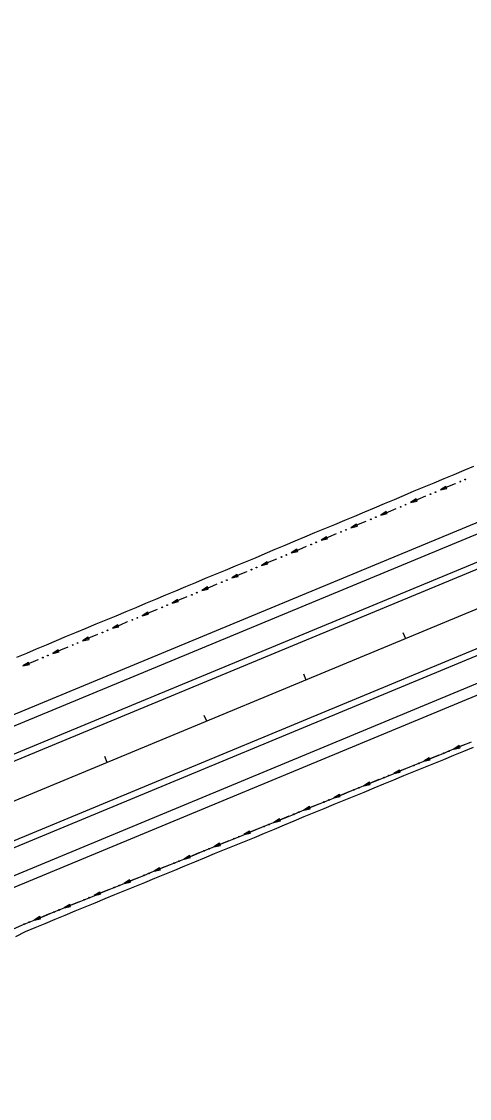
# Model space of a CAD drawing. Extents: x 1611108 to 1749517, y 619561 to 797725.
# Drawn here: x 1718099 to 1718515, y 766360 to 767359 of the extents above; entities that cross this region are included whole.
import ezdxf

# ---------------------------------------------------------------- set-up
doc = ezdxf.new("R2010")
doc.units = 0
for name, color, linetype in [('R_Ditch', 7, 'Continuous'), ('R_Horz Alg', 7, 'Continuous'), ('R_Horz Alg Stationing', 7, 'Continuous'), ('R_Proposed Const Limits', 7, 'Continuous'), ('R_Proposed Road', 7, 'Continuous')]:
    doc.layers.add(name, color=color, linetype=linetype)

msp = doc.modelspace()

# ---------------------------------------------------------------- linework, layer by layer
at = {"layer": 'R_Ditch'}
for p, q in [((1718492.94, 766927.71), (1718487.82, 766924.41)), ((1718487.82, 766924.41), (1718493.76, 766925.76)), ((1718493.76, 766925.76), (1718492.94, 766927.71)), ((1718465.26, 766916.05), (1718460.14, 766912.75)), ((1718466.08, 766914.1), (1718465.26, 766916.05)), ((1718437.58, 766904.39), (1718432.46, 766901.08)), ((1718438.4, 766902.44), (1718437.58, 766904.39)), ((1718460.14, 766912.75), (1718466.08, 766914.1)), ((1718432.46, 766901.08), (1718438.4, 766902.44)), ((1718409.89, 766892.73), (1718404.78, 766889.42)), ((1718404.78, 766889.42), (1718410.72, 766890.78)), ((1718410.72, 766890.78), (1718409.89, 766892.73)), ((1718382.21, 766881.07), (1718377.09, 766877.76)), ((1718377.09, 766877.76), (1718383.03, 766879.12)), ((1718383.03, 766879.12), (1718382.21, 766881.07)), ((1718354.53, 766869.41), (1718349.41, 766866.1)), ((1718349.41, 766866.1), (1718355.35, 766867.46)), ((1718355.35, 766867.46), (1718354.53, 766869.41)), ((1718326.85, 766857.74), (1718321.73, 766854.44)), ((1718321.73, 766854.44), (1718327.67, 766855.79)), ((1718327.67, 766855.79), (1718326.85, 766857.74)), ((1718299.17, 766846.08), (1718294.05, 766842.78)), ((1718299.99, 766844.13), (1718299.17, 766846.08)), ((1718294.05, 766842.78), (1718299.99, 766844.13)), ((1718271.48, 766834.42), (1718266.37, 766831.12)), ((1718266.37, 766831.12), (1718272.31, 766832.47)), ((1718272.31, 766832.47), (1718271.48, 766834.42)), ((1718243.8, 766822.76), (1718238.68, 766819.46)), ((1718238.68, 766819.46), (1718244.62, 766820.81)), ((1718244.62, 766820.81), (1718243.8, 766822.76)), ((1718216.12, 766811.1), (1718211, 766807.79)), ((1718211, 766807.79), (1718216.94, 766809.15)), ((1718216.94, 766809.15), (1718216.12, 766811.1)), ((1718188.44, 766799.44), (1718183.32, 766796.13)), ((1718183.32, 766796.13), (1718189.26, 766797.49)), ((1718189.26, 766797.49), (1718188.44, 766799.44)), ((1718160.76, 766787.78), (1718155.64, 766784.47)), ((1718155.64, 766784.47), (1718161.58, 766785.83)), ((1718161.58, 766785.83), (1718160.76, 766787.78)), ((1718133.07, 766776.11), (1718127.96, 766772.81)), ((1718133.9, 766774.16), (1718133.07, 766776.11)), ((1718127.96, 766772.81), (1718133.9, 766774.16)), ((1718105.39, 766764.45), (1718100.27, 766761.15)), ((1718100.27, 766761.15), (1718106.21, 766762.5)), ((1718106.21, 766762.5), (1718105.39, 766764.45)), ((1718505.33, 766687.28), (1718500.17, 766684.04)), ((1718500.17, 766684.04), (1718506.13, 766685.32)), ((1718506.13, 766685.32), (1718505.33, 766687.28)), ((1718477.51, 766675.95), (1718472.35, 766672.71)), ((1718478.31, 766673.99), (1718477.51, 766675.95)), ((1718472.35, 766672.71), (1718478.31, 766673.99)), ((1718449.69, 766664.62), (1718444.53, 766661.38)), ((1718444.53, 766661.38), (1718450.49, 766662.66)), ((1718450.49, 766662.66), (1718449.69, 766664.62)), ((1718421.87, 766653.29), (1718416.71, 766650.05)), ((1718416.71, 766650.05), (1718422.67, 766651.33)), ((1718422.67, 766651.33), (1718421.87, 766653.29)), ((1718394.05, 766641.97), (1718388.89, 766638.72)), ((1718388.89, 766638.72), (1718394.85, 766640.01)), ((1718394.85, 766640.01), (1718394.05, 766641.97)), ((1718366.23, 766630.64), (1718361.07, 766627.39)), ((1718361.07, 766627.39), (1718367.03, 766628.68)), ((1718367.03, 766628.68), (1718366.23, 766630.64)), ((1718338.41, 766619.31), (1718333.25, 766616.07)), ((1718333.25, 766616.07), (1718339.21, 766617.35)), ((1718339.21, 766617.35), (1718338.41, 766619.31)), ((1718310.59, 766607.98), (1718305.43, 766604.74)), ((1718305.43, 766604.74), (1718311.39, 766606.02)), ((1718311.39, 766606.02), (1718310.59, 766607.98)), ((1718282.77, 766596.65), (1718277.61, 766593.41)), ((1718283.57, 766594.69), (1718282.77, 766596.65)), ((1718254.95, 766585.32), (1718249.79, 766582.08)), ((1718255.75, 766583.36), (1718254.95, 766585.32)), ((1718277.61, 766593.41), (1718283.57, 766594.69)), ((1718249.79, 766582.08), (1718255.75, 766583.36)), ((1718227.13, 766574), (1718221.97, 766570.75)), ((1718221.97, 766570.75), (1718227.93, 766572.04)), ((1718227.93, 766572.04), (1718227.13, 766574)), ((1718199.31, 766562.67), (1718194.15, 766559.42)), ((1718194.15, 766559.42), (1718200.11, 766560.71)), ((1718200.11, 766560.71), (1718199.31, 766562.67)), ((1718171.49, 766551.34), (1718166.33, 766548.1)), ((1718166.33, 766548.1), (1718172.29, 766549.38)), ((1718172.29, 766549.38), (1718171.49, 766551.34)), ((1718143.67, 766540.01), (1718138.51, 766536.77)), ((1718138.51, 766536.77), (1718144.47, 766538.05)), ((1718144.47, 766538.05), (1718143.67, 766540.01)), ((1718115.85, 766528.68), (1718110.69, 766525.44)), ((1718110.69, 766525.44), (1718116.65, 766526.72)), ((1718116.65, 766526.72), (1718115.85, 766528.68))]:
    msp.add_line(p, q, dxfattribs=at)
for points in [[(1718501.65, 766930.23), (1718494.5, 766927.22), (1718487.82, 766924.41)], [(1718501.68, 766930.25), (1718501.65, 766930.23)], [(1718473.96, 766918.57), (1718466.85, 766915.57), (1718460.14, 766912.75)], [(1718474, 766918.58), (1718473.96, 766918.57)], [(1718446.28, 766906.91), (1718439.21, 766903.93), (1718432.46, 766901.08)], [(1718446.32, 766906.92), (1718446.28, 766906.91)], [(1718418.6, 766895.25), (1718411.56, 766892.28), (1718404.78, 766889.42)], [(1718418.63, 766895.26), (1718418.6, 766895.25)], [(1718390.92, 766883.59), (1718383.91, 766880.63), (1718377.09, 766877.76)], [(1718390.95, 766883.6), (1718390.92, 766883.59)], [(1718363.24, 766871.92), (1718356.26, 766868.99), (1718349.41, 766866.1)], [(1718363.27, 766871.94), (1718363.24, 766871.92)], [(1718335.55, 766860.26), (1718328.62, 766857.34), (1718321.73, 766854.44)], [(1718335.59, 766860.28), (1718335.55, 766860.26)], [(1718307.87, 766848.6), (1718300.97, 766845.69), (1718294.05, 766842.78)], [(1718307.91, 766848.62), (1718307.87, 766848.6)], [(1718280.19, 766836.94), (1718273.32, 766834.05), (1718266.37, 766831.12)], [(1718280.22, 766836.95), (1718280.19, 766836.94)], [(1718252.51, 766825.28), (1718245.67, 766822.4), (1718238.68, 766819.46)], [(1718252.54, 766825.29), (1718252.51, 766825.28)], [(1718224.82, 766813.62), (1718218.03, 766810.75), (1718211, 766807.79)], [(1718224.86, 766813.63), (1718224.83, 766813.62)], [(1718197.14, 766801.96), (1718190.38, 766799.11), (1718183.32, 766796.13)], [(1718197.18, 766801.97), (1718197.14, 766801.96)], [(1718169.46, 766790.29), (1718162.73, 766787.46), (1718155.64, 766784.47)], [(1718169.5, 766790.31), (1718169.46, 766790.29)], [(1718141.78, 766778.63), (1718135.08, 766775.81), (1718127.96, 766772.81)], [(1718141.81, 766778.65), (1718141.78, 766778.63)], [(1718114.1, 766766.97), (1718107.44, 766764.17), (1718100.27, 766761.15)], [(1718114.13, 766766.99), (1718114.1, 766766.97)], [(1718090.81, 766516.87), (1718099.9, 766521.05), (1718109.16, 766524.82), (1718118.42, 766528.59), (1718127.69, 766532.36), (1718136.95, 766536.13), (1718146.21, 766539.9), (1718155.47, 766543.67), (1718164.73, 766547.45), (1718173.99, 766551.22), (1718183.26, 766554.99), (1718192.52, 766558.76), (1718201.78, 766562.53), (1718211.04, 766566.3), (1718220.3, 766570.07), (1718229.56, 766573.84), (1718238.83, 766577.62), (1718248.09, 766581.39), (1718257.35, 766585.16), (1718266.61, 766588.93), (1718275.87, 766592.7), (1718285.14, 766596.47), (1718294.4, 766600.24), (1718303.66, 766604.02), (1718312.92, 766607.79), (1718322.18, 766611.56), (1718331.44, 766615.33), (1718340.71, 766619.1), (1718349.97, 766622.87), (1718359.23, 766626.65), (1718368.49, 766630.42), (1718377.75, 766634.19), (1718387.01, 766637.96), (1718396.28, 766641.73), (1718405.54, 766645.5), (1718414.8, 766649.27), (1718424.06, 766653.05), (1718433.32, 766656.82), (1718442.58, 766660.59), (1718451.85, 766664.36), (1718461.11, 766668.13), (1718470.37, 766671.9), (1718479.63, 766675.67), (1718488.89, 766679.45), (1718498.16, 766683.22), (1718507.42, 766686.99), (1718516.68, 766690.76)], [(1718514.06, 766689.69), (1718507.42, 766686.99), (1718500.17, 766684.04)], [(1718514.1, 766689.71), (1718514.06, 766689.69)], [(1718486.24, 766678.36), (1718479.63, 766675.67), (1718472.35, 766672.71)], [(1718486.28, 766678.38), (1718486.24, 766678.37)], [(1718458.42, 766667.04), (1718451.85, 766664.36), (1718444.53, 766661.38)], [(1718458.46, 766667.05), (1718458.42, 766667.04)], [(1718430.6, 766655.71), (1718424.06, 766653.05), (1718416.71, 766650.05)], [(1718430.64, 766655.72), (1718430.6, 766655.71)], [(1718402.78, 766644.38), (1718396.28, 766641.73), (1718388.89, 766638.72)], [(1718402.82, 766644.39), (1718402.78, 766644.38)], [(1718374.96, 766633.05), (1718368.49, 766630.42), (1718361.07, 766627.39)], [(1718375, 766633.07), (1718374.96, 766633.05)], [(1718347.14, 766621.72), (1718340.71, 766619.1), (1718333.25, 766616.07)], [(1718347.18, 766621.74), (1718347.14, 766621.72)], [(1718319.32, 766610.39), (1718312.92, 766607.79), (1718305.43, 766604.74)], [(1718319.36, 766610.41), (1718319.32, 766610.39)], [(1718291.5, 766599.07), (1718285.14, 766596.47), (1718277.61, 766593.41)], [(1718291.54, 766599.08), (1718291.5, 766599.07)], [(1718263.68, 766587.74), (1718257.35, 766585.16), (1718249.79, 766582.08)], [(1718263.72, 766587.75), (1718263.68, 766587.74)], [(1718235.86, 766576.41), (1718229.56, 766573.84), (1718221.97, 766570.75)], [(1718235.9, 766576.42), (1718235.86, 766576.41)], [(1718208.04, 766565.08), (1718201.78, 766562.53), (1718194.15, 766559.42)], [(1718208.08, 766565.1), (1718208.04, 766565.08)], [(1718180.22, 766553.75), (1718173.99, 766551.22), (1718166.33, 766548.1)], [(1718180.26, 766553.77), (1718180.22, 766553.75)], [(1718152.4, 766542.42), (1718146.21, 766539.9), (1718138.51, 766536.77)], [(1718152.44, 766542.44), (1718152.4, 766542.43)], [(1718124.58, 766531.1), (1718118.42, 766528.59), (1718110.69, 766525.44)], [(1718124.62, 766531.11), (1718124.58, 766531.1)]]:
    msp.add_lwpolyline(points, dxfattribs=at)
for centre in [(1718510.9, 766934.09), (1718506.29, 766932.15), (1718478.61, 766920.49), (1718483.22, 766922.43), (1718450.92, 766908.82), (1718455.54, 766910.77), (1718423.24, 766897.16), (1718427.86, 766899.11), (1718395.56, 766885.5), (1718400.18, 766887.45), (1718372.49, 766875.78), (1718344.81, 766864.12), (1718367.88, 766873.84), (1718340.2, 766862.18), (1718312.51, 766850.52), (1718317.13, 766852.46), (1718284.83, 766838.86), (1718289.45, 766840.8), (1718257.15, 766827.19), (1718261.77, 766829.14), (1718229.47, 766815.53), (1718234.08, 766817.48), (1718206.4, 766805.82), (1718178.72, 766794.16), (1718201.79, 766803.87), (1718174.1, 766792.21), (1718146.42, 766780.55), (1718151.04, 766782.49), (1718118.74, 766768.89), (1718123.36, 766770.83), (1718490.91, 766680.23), (1718495.55, 766682.11), (1718463.09, 766668.9), (1718467.73, 766670.79), (1718435.27, 766657.57), (1718439.91, 766659.46), (1718407.45, 766646.24), (1718412.09, 766648.13), (1718379.63, 766634.91), (1718384.27, 766636.8), (1718356.45, 766625.47), (1718351.81, 766623.58), (1718323.99, 766612.26), (1718328.63, 766614.14), (1718296.17, 766600.93), (1718300.81, 766602.82), (1718268.35, 766589.6), (1718272.99, 766591.49), (1718240.53, 766578.27), (1718245.17, 766580.16), (1718212.71, 766566.94), (1718217.35, 766568.83), (1718184.89, 766555.61), (1718189.53, 766557.5), (1718161.71, 766546.17), (1718133.89, 766534.85), (1718157.07, 766544.29), (1718129.25, 766532.96), (1718101.43, 766521.63), (1718106.07, 766523.52)]:
    msp.add_circle(centre, 0.375, dxfattribs=at)
at = {"layer": 'R_Horz Alg'}
msp.add_line((1715964.86, 765755.05), (1723860.62, 769025.58), dxfattribs=at)
at = {"layer": 'R_Horz Alg Stationing'}
for points in [[(1718453.02, 766792.18), (1718455.32, 766786.63)], [(1718360.63, 766753.91), (1718362.93, 766748.37)], [(1718268.25, 766715.64), (1718270.54, 766710.1)], [(1718175.86, 766677.37), (1718178.15, 766671.83)]]:
    msp.add_lwpolyline(points, dxfattribs=at)
at = {"layer": 'R_Proposed Const Limits'}
for points in [[(1718094.54, 766769.17), (1718103.74, 766773.08), (1718112.95, 766776.98), (1718122.15, 766780.9), (1718131.35, 766784.83), (1718140.58, 766788.66), (1718149.83, 766792.47), (1718159.08, 766796.27), (1718168.33, 766800.08), (1718177.57, 766803.89), (1718186.8, 766807.74), (1718196.02, 766811.61), (1718205.24, 766815.48), (1718214.46, 766819.35), (1718223.68, 766823.22), (1718232.91, 766827.07), (1718242.15, 766830.91), (1718251.38, 766834.76), (1718260.61, 766838.6), (1718269.84, 766842.44), (1718279.08, 766846.28), (1718288.32, 766850.11), (1718297.55, 766853.94), (1718306.79, 766857.76), (1718316.04, 766861.58), (1718325.25, 766865.47), (1718334.46, 766869.37), (1718343.66, 766873.27), (1718352.88, 766877.15), (1718362.1, 766881.02), (1718371.34, 766884.85), (1718380.58, 766888.68), (1718389.81, 766892.51), (1718399.06, 766896.33), (1718408.3, 766900.14), (1718417.53, 766904), (1718426.75, 766907.86), (1718435.97, 766911.73), (1718445.2, 766915.59), (1718454.41, 766919.48), (1718463.59, 766923.45), (1718472.81, 766927.32), (1718482.05, 766931.15), (1718491.29, 766934.98), (1718500.52, 766938.81), (1718509.74, 766942.69), (1718518.95, 766946.58)], [(1718093.57, 766510.19), (1718102.49, 766514.8), (1718111.74, 766518.6), (1718120.98, 766522.41), (1718130.23, 766526.21), (1718139.47, 766530.04), (1718148.71, 766533.87), (1718157.94, 766537.7), (1718167.18, 766541.53), (1718176.43, 766545.34), (1718185.68, 766549.15), (1718194.94, 766552.92), (1718204.21, 766556.67), (1718213.47, 766560.43), (1718222.74, 766564.19), (1718231.98, 766568.01), (1718241.22, 766571.85), (1718250.45, 766575.69), (1718259.68, 766579.53), (1718268.95, 766583.29), (1718278.2, 766587.1), (1718287.44, 766590.92), (1718296.7, 766594.68), (1718305.97, 766598.43), (1718315.25, 766602.18), (1718324.49, 766605.99), (1718333.72, 766609.83), (1718342.95, 766613.68), (1718352.18, 766617.54), (1718361.4, 766621.4), (1718370.64, 766625.22), (1718379.89, 766629.03), (1718389.14, 766632.84), (1718398.38, 766636.65), (1718407.63, 766640.45), (1718416.89, 766644.22), (1718426.16, 766647.99), (1718435.42, 766651.75), (1718444.67, 766655.57), (1718453.89, 766659.42), (1718463.16, 766663.19), (1718472.43, 766666.94), (1718481.68, 766670.72), (1718490.93, 766674.54), (1718500.17, 766678.34), (1718509.42, 766682.15), (1718518.67, 766685.96)]]:
    msp.add_lwpolyline(points, dxfattribs=at)
at = {"layer": 'R_Proposed Road'}
for p, q in [((1715936.54, 765823.42), (1723832.3, 769093.95)), ((1715940.37, 765814.18), (1723836.12, 769084.71)), ((1715949.55, 765792.01), (1723845.31, 769062.54)), ((1715951.85, 765786.47), (1723847.6, 769056.99)), ((1715977.87, 765723.64), (1723873.63, 768994.17)), ((1715980.17, 765718.1), (1723875.92, 768988.63)), ((1715989.35, 765695.93), (1723885.11, 768966.45)), ((1715993.18, 765686.69), (1723888.93, 768957.22))]:
    msp.add_line(p, q, dxfattribs=at)

doc.saveas('drawing.dxf')
